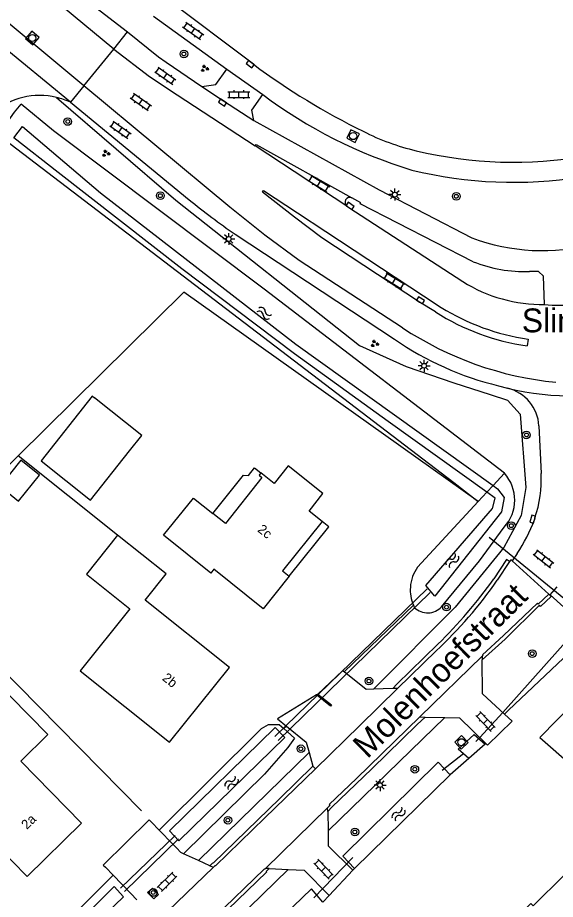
# Model space of a CAD drawing. Extents: x 136000 to 141000, y 400494 to 402006.
# Drawn here: x 137395.2 to 137451.6, y 401737.2 to 401829.6 of the extents above; entities that cross this region are included whole.
import ezdxf

# ---------------------------------------------------------------- set-up
doc = ezdxf.new("R2010")
doc.units = 0
for name, color, linetype in [('gg-afsc-erfafscheiding', 7, 'Continuous'), ('gg-afsc-hekwerk', 7, 'Continuous'), ('gg-anno-huisnummerreeks BGT', 7, 'Continuous'), ('gg-anno-openbare ruimte label', 7, 'Continuous'), ('gg-bbg-bijgebouw', 7, 'Continuous'), ('gg-bbg-gedigitaliseerde bijgebouw', 7, 'Continuous'), ('gg-bbg-hoofdgebouw', 7, 'Continuous'), ('gg-bbg-onder overbouw', 7, 'Continuous'), ('gg-bbg-pand overbouw', 7, 'Continuous'), ('gg-knt-bronhoudergrens', 7, 'Continuous'), ('gg-knt-onverhard', 7, 'Continuous'), ('gg-knt-verharding', 7, 'Continuous'), ('gg-knt-verharding nz', 7, 'Continuous'), ('gg-kntw-bovenkant insteek waterloop', 7, 'Continuous'), ('gg-kntw-waterlijn', 7, 'Continuous'), ('gg-kwrk-duiker nz buis', 7, 'Continuous'), ('gt-grn-groengrens', 7, 'Continuous'), ('gt-grn-groengrens NZ', 7, 'Continuous'), ('gt-grn-vlakafsluiter', 7, 'Continuous'), ('gt-symb-boom', 7, 'Continuous'), ('gt-symb-groenvak', 7, 'Continuous'), ('gt-symb-klinker verharding', 7, 'Continuous'), ('gt-symb-kolk', 7, 'Continuous'), ('gt-symb-lichtmast', 7, 'Continuous'), ('gt-symb-rioolschacht', 7, 'Continuous'), ('gt-symb-watersymbool', 7, 'Continuous'), ('gx-grn-maaiveld', 7, 'Continuous')]:
    doc.layers.add(name, color=color, linetype=linetype)

# ---------------------------------------------------------------- blocks, each defined once
blk = doc.blocks.new('gt0-BOOM')
at = {"layer": 'gt-symb-boom'}
for radius in [0.4, 0.2]:
    blk.add_circle((0, 0), radius, dxfattribs=at)
blk = doc.blocks.new('gt0-KOLK')
at = {"layer": 'gt-symb-kolk'}
blk.add_lwpolyline([(0, 0), (0.375, 0), (0.375, 0.4), (-0.375, 0.4), (-0.375, 0), (0, 0)], dxfattribs=at)
blk = doc.blocks.new('gt0-KL1')
at = {"layer": 'gt-symb-klinker verharding'}
for p, q in [((-1.15, 0.3), (1.15, 0.3)), ((-1, -0.3), (-1, 0.3)), ((-0.5, 0.3), (-0.5, 0.45)), ((0, -0.3), (0, 0.3)), ((0.5, 0.3), (0.5, 0.45)), ((1, -0.3), (1, 0.3)), ((-1.15, -0.3), (1.15, -0.3)), ((-0.5, -0.45), (-0.5, -0.3)), ((0.5, -0.45), (0.5, -0.3))]:
    blk.add_line(p, q, dxfattribs=at)
blk = doc.blocks.new('gt0-WA')
at = {"layer": 'gt-symb-watersymbool'}
for centre, start, end in [((-0.323, 0.022), 28.07249, 151.92751), ((0.427, 0.422), 208.07248, 331.92751), ((-0.323, -0.428), 28.07249, 151.92751), ((0.427, -0.028), 208.07248, 331.92751)]:
    blk.add_arc(centre, 0.425, start, end, dxfattribs=at)
blk = doc.blocks.new('gt0-LMAST')
at = {"layer": 'gt-symb-lichtmast'}
for p, q in [((-0.182, 0.173), (-0.447, 0.438)), ((-0.005, 0.246), (-0.005, 0.621)), ((0.172, 0.173), (0.437, 0.438)), ((-0.255, -0.004), (-0.63, -0.004)), ((-0.182, -0.181), (-0.447, -0.446)), ((-0.005, -0.254), (-0.005, -0.629)), ((0.437, -0.446), (0.172, -0.181)), ((0.245, -0.004), (0.62, -0.004))]:
    blk.add_line(p, q, dxfattribs=at)
blk.add_circle((-0.005, -0.004), 0.25, dxfattribs=at)
blk = doc.blocks.new('gt0-RS')
at = {"layer": 'gt-symb-rioolschacht'}
blk.add_lwpolyline([(-0.5, -0.5), (0.5, -0.5), (0.5, 0.5), (-0.5, 0.5)], close=True, dxfattribs=at)
blk.add_circle((0, 0), 0.375, dxfattribs=at)
blk = doc.blocks.new('gt0-GRVAK')
at = {"layer": 'gt-symb-groenvak'}
for p, q in [((-0.11, 0.189), (-0.228, 0.24)), ((-0.182, 0.153), (0.088, 0.153)), ((-0.091, 0.211), (-0.156, 0.322)), ((-0.047, 0.214), (-0.047, 0.393)), ((-0.004, 0.211), (0.061, 0.322)), ((0.015, 0.189), (0.133, 0.24)), ((0.262, -0.052), (0.197, 0.059)), ((0.305, -0.049), (0.305, 0.13)), ((0.349, -0.052), (0.414, 0.059)), ((-0.245, -0.228), (-0.363, -0.177)), ((-0.318, -0.264), (-0.047, -0.264)), ((-0.226, -0.206), (-0.291, -0.095)), ((-0.183, -0.203), (-0.183, -0.024)), ((-0.139, -0.206), (-0.074, -0.095)), ((-0.12, -0.228), (-0.002, -0.177)), ((0.243, -0.074), (0.125, -0.023)), ((0.17, -0.11), (0.441, -0.11)), ((0.368, -0.074), (0.486, -0.023))]:
    blk.add_line(p, q, dxfattribs=at)

msp = doc.modelspace()

# ---------------------------------------------------------------- linework, layer by layer
at = {"layer": 'gg-afsc-erfafscheiding'}
for p, q in [((137408.208, 401746.48), (137383.216, 401771.789)), ((137442.539, 401751.947), (137440.562, 401750.241)), ((137430.533, 401740.432), (137430.365, 401740.253)), ((137427.87, 401737.592), (137427.221, 401736.9))]:
    msp.add_line(p, q, dxfattribs=at)
at = {"layer": 'gg-afsc-hekwerk'}
for p in [(137383.216, 401771.789), (137405.682, 401775.351)]:
    msp.add_line(p, (137395.278, 401783.691), dxfattribs=at)
msp.add_lwpolyline([(137443.489, 401778.886), (137412.641, 401800.824), (137395.278, 401783.691)], dxfattribs=at)
at = {"layer": 'gg-bbg-bijgebouw'}
msp.add_lwpolyline([(137403.282, 401789.744), (137403.27, 401789.729), (137403.028, 401789.919), (137397.664, 401783.171), (137402.842, 401779.034), (137406.941, 401784.2), (137406.954, 401784.19), (137408.242, 401785.804), (137403.282, 401789.744)], dxfattribs=at)
at = {"layer": 'gg-bbg-gedigitaliseerde bijgebouw'}
msp.add_lwpolyline([(137395.543, 401783.222), (137393.354, 401780.491), (137395.305, 401778.928), (137397.494, 401781.659), (137395.543, 401783.222)], dxfattribs=at)
at = {"layer": 'gg-bbg-hoofdgebouw'}
for points in [[(137427.148, 401776.786), (137425.766, 401777.886), (137427.226, 401779.721), (137423.586, 401782.616), (137422.126, 401780.781), (137420.72, 401781.899)], [(137423.689, 401771.062), (137420.971, 401767.653), (137415.772, 401771.785), (137415.461, 401771.392), (137410.514, 401775.362), (137413.646, 401779.248), (137415.68, 401777.629)], [(137405.682, 401775.351), (137402.423, 401771.279), (137406.971, 401767.639), (137401.778, 401761.151), (137411.147, 401753.652), (137417.411, 401761.491), (137408.575, 401768.552), (137410.771, 401771.293), (137405.682, 401775.351)], [(137392.482, 401760.45), (137386.762, 401754.827), (137390.959, 401750.557), (137388.131, 401747.777), (137388.812, 401747.084), (137388.102, 401746.385), (137392.313, 401742.101), (137393.024, 401742.799), (137396.197, 401739.571), (137401.903, 401745.168), (137395.534, 401751.66), (137398.378, 401754.458), (137392.482, 401760.45)], [(137447.374, 401723.441), (137453.006, 401728.984), (137453.679, 401728.3), (137455.56, 401730.151), (137454.753, 401730.971), (137461.251, 401737.367), (137455.781, 401742.924), (137449.265, 401736.523), (137449.031, 401736.761), (137441.188, 401729.047), (137447.042, 401723.114)]]:
    msp.add_lwpolyline(points, dxfattribs=at)
at = {"layer": 'gg-bbg-onder overbouw'}
for points in [[(137420.72, 401781.899), (137420.521, 401781.649), (137420.834, 401781.4), (137416.997, 401776.58), (137415.68, 401777.629)], [(137427.148, 401776.786), (137422.994, 401771.611), (137423.689, 401771.062)]]:
    msp.add_lwpolyline(points, dxfattribs=at)
at = {"layer": 'gg-bbg-pand overbouw'}
for points in [[(137415.68, 401777.629), (137418.881, 401781.65), (137419.41, 401781.62), (137420.051, 401782.426), (137420.72, 401781.899)], [(137423.689, 401771.062), (137427.838, 401776.224), (137427.148, 401776.786)]]:
    msp.add_lwpolyline(points, dxfattribs=at)
at = {"layer": 'gg-knt-bronhoudergrens'}
msp.add_lwpolyline([(137458.967, 401763.301), (137449.987, 401754.136), (137480.223, 401727.65), (137466.729, 401714.685), (137468.914, 401712.411), (137466.761, 401710.39)], dxfattribs=at)
at = {"layer": 'gg-knt-onverhard'}
for centre, radius, start, end in [((137397.524, 401813.8), 7.659, 76.73347, 130.05307), ((137397.52, 401813.785), 7.674, 65.16001, 76.7284)]:
    msp.add_arc(centre, radius, start, end, dxfattribs=at)
at = {"layer": 'gg-knt-verharding'}
for p, q in [((137400.035, 401833.287), (137406.723, 401828.124)), ((137419.941, 401824.726), (137410.833, 401831.639)), ((137409.45, 401829.761), (137417.132, 401824.213)), ((137400.744, 401820.749), (137391.204, 401828.592)), ((137405.311, 401826.323), (137406.723, 401828.124)), ((137402.156, 401822.472), (137405.311, 401826.323)), ((137402.156, 401822.472), (137400.744, 401820.749)), ((137400.744, 401820.749), (137413.201, 401810.524)), ((137429.746, 401809.862), (137420.111, 401816.169)), ((137418.008, 401806.912), (137434.734, 401795.919)), ((137448.745, 401795.923), (137448.633, 401795.212)), ((137445.651, 401791.032), (137446.599, 401790.772)), ((137449.882, 401786.817), (137450.106, 401781.831)), ((137449.462, 401777.175), (137449.409, 401776.981)), ((137446.809, 401772.59), (137445.507, 401770.63)), ((137447.594, 401773.457), (137447.055, 401772.669)), ((137450.904, 401769.184), (137447.055, 401772.669)), ((137451.045, 401769.101), (137451.776, 401769.932)), ((137450.904, 401769.184), (137451.018, 401769.071)), ((137451.045, 401769.101), (137451.018, 401769.071)), ((137439.276, 401763.936), (137434.967, 401759.751)), ((137439.112, 401763.249), (137435.037, 401759.276)), ((137443.934, 401762.665), (137437.372, 401756.309)), ((137443.934, 401762.665), (137443.938, 401762.295)), ((137429.435, 401761.046), (137429.295, 401761.157)), ((137434.967, 401759.751), (137434.544, 401759.274)), ((137434.544, 401759.274), (137432.519, 401759.213)), ((137435.037, 401759.276), (137434.544, 401759.274)), ((137422.464, 401756.124), (137423.406, 401755.349)), ((137437.372, 401756.309), (137437.962, 401756.295)), ((137437.962, 401756.295), (137439.999, 401756.248)), ((137447.078, 401755.86), (137446.275, 401756.607)), ((137447.078, 401755.86), (137444.499, 401753.345)), ((137444.309, 401753.53), (137444.499, 401753.345)), ((137425.775, 401752.565), (137426.169, 401751.139)), ((137426.45, 401750.876), (137426.169, 401751.139)), ((137427.695, 401746.773), (137421.219, 401740.436)), ((137427.743, 401746.4), (137427.695, 401746.773)), ((137427.743, 401746.4), (137427.767, 401744.358)), ((137410.052, 401744.453), (137409.246, 401745.281)), ((137411.472, 401742.985), (137410.052, 401744.453)), ((137411.872, 401742.574), (137411.472, 401742.985)), ((137412.325, 401742.11), (137411.872, 401742.574)), ((137412.616, 401741.974), (137412.325, 401742.11)), ((137414.183, 401741.242), (137412.616, 401741.974)), ((137415.348, 401740.697), (137414.183, 401741.242)), ((137404.413, 401740.549), (137405.224, 401739.713)), ((137415.74, 401740.572), (137409.109, 401734.185)), ((137415.348, 401740.697), (137415.74, 401740.572)), ((137421.595, 401740.412), (137421.219, 401740.436)), ((137421.595, 401740.412), (137423.591, 401740.33)), ((137405.224, 401739.713), (137407.077, 401737.805)), ((137407.721, 401737.145), (137407.077, 401737.805))]:
    msp.add_line(p, q, dxfattribs=at)
for points in [[(137406.723, 401828.124), (137409.987, 401825.519), (137410.799, 401824.936), (137414.541, 401822.406)], [(137414.541, 401822.406), (137416.005, 401822.609), (137417.132, 401824.213)], [(137419.983, 401818.848), (137419.757, 401819.918), (137420.905, 401821.556)], [(137419.983, 401818.848), (137433.128, 401811.553), (137442.856, 401806.52)], [(137420.111, 401816.169), (137420.215, 401816.32), (137430.258, 401810.725)], [(137439.039, 401798.76), (137437.341, 401799.805), (137427.117, 401806.54), (137424.256, 401808.689), (137420.901, 401811.328), (137420.991, 401811.485), (137424.567, 401809.161), (137427.528, 401807.185), (137437.765, 401800.44), (137439.612, 401799.246)], [(137442.977, 401804.03), (137431.137, 401810.114), (137431.183, 401810.203), (137430.258, 401810.725)], [(137429.746, 401809.862), (137429.948, 401809.713), (137441.887, 401801.949)], [(137450.476, 401799.536), (137450.355, 401802.512), (137449.836, 401803.014), (137448.881, 401802.996)], [(137446.809, 401772.59), (137446.479, 401772.806), (137445.147, 401770.784)], [(137447.055, 401772.669), (137446.934, 401772.778), (137446.809, 401772.59)], [(137450.904, 401769.184), (137449.814, 401768.144), (137449.714, 401768.227), (137446.159, 401764.849), (137443.945, 401762.812), (137444.005, 401762.734), (137443.934, 401762.665)], [(137451.018, 401769.071), (137451.173, 401768.918), (137450.026, 401767.899), (137449.933, 401768.012), (137446.351, 401764.473), (137443.938, 401762.295)], [(137453.801, 401769.267), (137452.497, 401767.823), (137451.045, 401769.101)], [(137446.275, 401756.607), (137443.974, 401758.747), (137443.938, 401762.295)], [(137432.519, 401759.213), (137431.77, 401759.19), (137429.435, 401761.046)], [(137435.037, 401759.276), (137431.089, 401755.395), (137426.45, 401750.876)], [(137426.707, 401758.711), (137428.11, 401757.588), (137428.012, 401757.449), (137426.567, 401758.632)], [(137437.372, 401756.309), (137430.761, 401749.863), (137427.888, 401747.138), (137427.97, 401747.042), (137427.695, 401746.773)], [(137437.962, 401756.295), (137437.095, 401755.522), (137432.363, 401750.861), (137428.17, 401746.841), (137427.743, 401746.4)], [(137439.999, 401756.248), (137441.544, 401756.212), (137444.309, 401753.53)], [(137423.406, 401755.349), (137425.477, 401753.647), (137425.775, 401752.565)], [(137426.169, 401751.139), (137422.709, 401747.76), (137415.721, 401740.996), (137415.666, 401741.024), (137415.348, 401740.697)], [(137426.45, 401750.876), (137421.141, 401745.717), (137415.946, 401740.699), (137415.88, 401740.707), (137415.74, 401740.572)], [(137409.246, 401745.281), (137409.008, 401745.525), (137404.19, 401740.778), (137404.413, 401740.549)], [(137427.767, 401744.358), (137427.785, 401742.806), (137430.365, 401740.253)], [(137421.219, 401740.436), (137421.136, 401740.355), (137421.059, 401740.345), (137415.867, 401735.307), (137410.635, 401730.283), (137410.69, 401730.213), (137409.852, 401729.389)], [(137421.595, 401740.412), (137421.287, 401740.115), (137421.311, 401740.042), (137415.263, 401734.193), (137411.329, 401730.429), (137411.311, 401730.368), (137410.9, 401730.013), (137410.938, 401729.939), (137410.101, 401729.098)], [(137423.591, 401740.33), (137425.259, 401740.262), (137427.87, 401737.592)], [(137408.839, 401737.894), (137409.344, 401738.361), (137409.995, 401737.691), (137409.489, 401737.224), (137408.839, 401737.894)]]:
    msp.add_lwpolyline(points, dxfattribs=at)
for centre, radius, start, end in [((137463.604, 401883.347), 73.095, 233.31967, 243.90618), ((137451.202, 401861.985), 50.521, 233.15227, 253.14796), ((137442.336, 401838.783), 23.724, 242.69657, 256.9889), ((137447.192, 401858.121), 43.661, 256.49445, 280.00781), ((137447.15, 401857.066), 44.707, 256.29254, 279.15364), ((137465.955, 401875.727), 83.871, 231.02442, 235.13288), ((137430.042, 401810.27), 0.504, 64.64544, 233.995), ((137450.284, 401826.641), 21.449, 249.73883, 284.39258), ((137448.437, 401817.836), 14.846, 248.42031, 271.71214), ((137450.29, 401815.367), 15.832, 237.94286, 270.6727), ((137452.309, 401824.057), 24.589, 265.72507, 280.17095), ((137451.952, 401818.932), 23.952, 237.37522, 262.03454), ((137452.169, 401819.547), 23.871, 238.26057, 261.75206), ((137452.986, 401822.055), 31.878, 235.07125, 256.69736), ((137445.55, 401786.561), 4.339, 3.37815, 76.0132), ((137437.29, 401781.231), 12.83, 341.57025, 2.67982), ((137434.812, 401782.27), 15.525, 325.41532, 340.08414), ((137404.047, 401800.08), 50.473, 314.26589, 324.51912), ((137406.82, 401797.688), 47.21, 313.15711, 325.03067)]:
    msp.add_arc(centre, radius, start, end, dxfattribs=at)
at = {"layer": 'gg-knt-verharding nz'}
msp.add_line((137417.132, 401824.213), (137420.905, 401821.556), dxfattribs=at)
for points in [[(137405.311, 401826.323), (137393.513, 401836.082), (137372.85, 401853.026), (137368.559, 401857.45), (137364.23, 401861.478)], [(137402.156, 401822.472), (137390.812, 401831.915), (137378.76, 401841.761), (137366.082, 401851.329), (137361.803, 401853.845)], [(137405.311, 401826.323), (137409.035, 401823.432), (137410.04, 401822.794), (137411.023, 401822.123), (137420.111, 401816.169)], [(137435.584, 401797.098), (137424.746, 401804.152), (137421.128, 401806.807), (137417.468, 401809.732), (137402.156, 401822.472)], [(137414.541, 401822.406), (137416.801, 401820.894), (137419.983, 401818.848)]]:
    msp.add_lwpolyline(points, dxfattribs=at)
for centre, radius, start, end in [((137455.211, 401826.851), 35.643, 236.58781, 264.27536), ((137453.447, 401819.169), 29.211, 256.44227, 285.20062)]:
    msp.add_arc(centre, radius, start, end, dxfattribs=at)
at = {"layer": 'gg-kntw-bovenkant insteek waterloop'}
for p, q in [((137398.974, 401817.74), (137395.562, 401820.548)), ((137393.173, 401817.333), (137440.946, 401780.875)), ((137440.946, 401780.875), (137443.489, 401778.886)), ((137443.489, 401778.886), (137437.16, 401771.997)), ((137436.707, 401768.028), (137436.832, 401767.762)), ((137444.234, 401753.458), (137442.539, 401751.947)), ((137412.616, 401741.974), (137421.096, 401750.324)), ((137430.533, 401740.432), (137440.562, 401750.241)), ((137392.937, 401727.506), (137405.224, 401739.713))]:
    msp.add_line(p, q, dxfattribs=at)
for points in [[(137393.173, 401817.333), (137394.862, 401819.72), (137395.562, 401820.548)], [(137446.263, 401781.854), (137421.055, 401801.137), (137398.974, 401817.74)], [(137439.668, 401767.853), (137443.642, 401772.673), (137446.235, 401776.192)], [(137410.052, 401744.453), (137420.785, 401755.109), (137421.505, 401755.522), (137422.647, 401755.506), (137423.127, 401755.079)], [(137423.127, 401755.079), (137424.232, 401754.097), (137423.537, 401753.112), (137421.096, 401750.324)], [(137442.539, 401751.947), (137441.42, 401752.914), (137443.079, 401754.483), (137444.234, 401753.458)], [(137430.533, 401740.432), (137429.306, 401741.719), (137439.311, 401751.569), (137440.562, 401750.241)], [(137427.221, 401736.9), (137426.03, 401738.29), (137412.534, 401725.298), (137413.788, 401723.676)]]:
    msp.add_lwpolyline(points, dxfattribs=at)
for centre, radius, start, end in [((137443.129, 401779.038), 4.213, 317.49476, 41.93856), ((137440.418, 401769.615), 4.036, 143.8244, 175.5798), ((137440.409, 401769.613), 4.027, 175.54534, 203.18344), ((137438.205, 401769.212), 1.997, 226.55864, 317.11705)]:
    msp.add_arc(centre, radius, start, end, dxfattribs=at)
at = {"layer": 'gg-kntw-waterlijn'}
for points in [[(137444.405, 401779.866), (137434.073, 401787.294), (137424.236, 401794.366), (137412.411, 401803.276), (137399.464, 401813.386), (137394.822, 401817.01), (137395.714, 401818.189)], [(137395.714, 401818.189), (137403.913, 401811.253), (137424.392, 401795.39), (137445.072, 401780.579)], [(137445.08, 401780.573), (137445.55, 401780.237), (137446.245, 401779.316), (137445.968, 401777.816), (137438.975, 401768.978), (137438.014, 401770.083), (137445.007, 401778.144), (137445.293, 401779.228), (137444.413, 401779.86)], [(137411.147, 401744.383), (137422.229, 401755.185), (137423.229, 401754.159), (137412.11, 401743.32), (137411.147, 401744.383)], [(137405.332, 401738.518), (137394.107, 401727.326), (137394.914, 401726.517), (137406.314, 401737.433), (137405.332, 401738.518)]]:
    msp.add_lwpolyline(points, dxfattribs=at)
at = {"layer": 'gg-kwrk-duiker nz buis'}
for p, q in [((137438.157, 401769.722), (137422.196, 401754.245)), ((137438.48, 401769.339), (137422.523, 401753.831)), ((137442.01, 401752.467), (137439.735, 401750.689)), ((137411.725, 401743.886), (137405.987, 401738.366)), ((137412.086, 401743.543), (137406.426, 401738.004)), ((137430.354, 401741.58), (137426.276, 401737.344))]:
    msp.add_line(p, q, dxfattribs=at)
msp.add_lwpolyline([(137444.646, 401775.166), (137454.968, 401766.725), (137446.101, 401756.769), (137443.667, 401754.153), (137443.276, 401753.75)], dxfattribs=at)
at = {"layer": 'gt-grn-groengrens'}
for p, q in [((137464.895, 401774.264), (137446.703, 401757.013)), ((137429.435, 401761.046), (137436.707, 401768.028)), ((137446.703, 401757.013), (137446.275, 401756.607)), ((137423.406, 401755.349), (137423.127, 401755.079)), ((137425.775, 401752.565), (137414.183, 401741.242)), ((137410.563, 401727.705), (137423.591, 401740.33))]:
    msp.add_line(p, q, dxfattribs=at)
msp.add_lwpolyline([(137439.999, 401756.248), (137437.683, 401753.966), (137427.767, 401744.358)], dxfattribs=at)
at = {"layer": 'gt-grn-groengrens NZ'}
msp.add_line((137432.664, 401759.358), (137432.519, 401759.213), dxfattribs=at)
msp.add_lwpolyline([(137399.282, 401821.254), (137411.79, 401810.489), (137431.07, 401795.236), (137435.952, 401793.039), (137440.955, 401791.331), (137444.764, 401790.119), (137446.575, 401789.503), (137447.91, 401788.036), (137448.521, 401780.348), (137448.032, 401777.419), (137446.196, 401774.07), (137441.086, 401767.8), (137432.664, 401759.358)], dxfattribs=at)
at = {"layer": 'gt-grn-vlakafsluiter'}
for p, q in [((137429.295, 401761.157), (137426.707, 401758.711)), ((137426.567, 401758.632), (137422.464, 401756.124)), ((137426.707, 401758.711), (137426.567, 401758.632)), ((137444.309, 401753.53), (137444.234, 401753.458)), ((137430.365, 401740.253), (137427.87, 401737.592))]:
    msp.add_line(p, q, dxfattribs=at)
at = {"layer": 'gx-grn-maaiveld'}
for p, q in [((137445.072, 401780.579), (137446.263, 401781.854)), ((137445.08, 401780.573), (137444.413, 401779.86)), ((137445.072, 401780.579), (137445.08, 401780.573)), ((137444.405, 401779.866), (137443.489, 401778.886)), ((137444.413, 401779.86), (137444.405, 401779.866))]:
    msp.add_line(p, q, dxfattribs=at)

# ---------------------------------------------------------------- block references
at = {"layer": 'gt-symb-boom'}
for p in [(137412.64, 401825.807), (137400.464, 401818.727), (137410.171, 401810.954), (137441.214, 401810.887), (137448.568, 401785.868), (137446.977, 401776.359), (137440.186, 401767.822), (137449.174, 401762.943), (137432.052, 401760.069), (137424.912, 401752.971), (137436.865, 401750.826), (137417.256, 401745.481), (137430.576, 401744.247), (137409.426, 401737.905)]:
    msp.add_blockref('gt0-BOOM', p, dxfattribs=at)
at = {"layer": 'gt-symb-groenvak'}
for p in [(137414.814, 401824.288), (137404.449, 401815.378), (137432.64, 401795.434)]:
    msp.add_blockref('gt0-GRVAK', p, dxfattribs=at)
at = {"layer": 'gt-symb-klinker verharding'}
for p, rotation in [((137413.615, 401828.229), -35.184539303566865), ((137410.702, 401823.517), -35.184539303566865), ((137408.132, 401820.775), -35.184539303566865), ((137405.991, 401817.863), -35.184539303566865), ((137426.808, 401812.209), -31.543673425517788), ((137434.69, 401802.014), -31.750196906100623), ((137450.367, 401772.887), -38.050968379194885), ((137444.276, 401755.831), 133.9053094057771), ((137427.287, 401740.349), 133.9465895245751), ((137410.881, 401739.017), 45)]:
    msp.add_blockref('gt0-KL1', p, dxfattribs=dict(at, rotation=rotation))
msp.add_blockref('gt0-KL1', (137418.413, 401821.547), dxfattribs=at)
at = {"layer": 'gt-symb-kolk'}
for p, rotation in [((137419.723, 401824.889), 143.14139979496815), ((137416.801, 401820.894), 146.22712222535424), ((137429.948, 401809.713), -36.41957245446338), ((137437.341, 401799.805), -31.59904304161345), ((137449.409, 401776.981), 74.72081695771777)]:
    msp.add_blockref('gt0-KOLK', p, dxfattribs=dict(at, rotation=rotation))
at = {"layer": 'gt-symb-lichtmast'}
for p in [(137434.768, 401811.067), (137417.356, 401806.416), (137437.842, 401793.126), (137433.22, 401749.167)]:
    msp.add_blockref('gt0-LMAST', p, dxfattribs=at)
at = {"layer": 'gt-symb-rioolschacht'}
for p, rotation in [((137396.744, 401827.481), 140.27513746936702), ((137430.394, 401817.2), -26.355732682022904), ((137441.755, 401753.654), 43.37961800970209)]:
    msp.add_blockref('gt0-RS', p, dxfattribs=dict(at, rotation=rotation))
at = {"layer": 'gt-symb-watersymbool'}
for p, rotation in [((137421.112, 401798.597), 152.99934529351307), ((137440.766, 401772.663), 51.742983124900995), ((137417.688, 401749.437), -135.44539991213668), ((137435.123, 401746.092), 48.00000872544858)]:
    msp.add_blockref('gt0-WA', p, dxfattribs=dict(at, rotation=rotation))

# ---------------------------------------------------------------- texts
at = {"layer": 'gg-anno-huisnummerreeks BGT'}
for s, rotation, p in [('2c', 321.3, (137420.289, 401775.81)), ('2b', 321.4, (137410.297, 401760.24)), ('2a', 44.4, (137396.177, 401744.455))]:
    msp.add_text(s, height=1, rotation=rotation, dxfattribs=at).set_placement(p)
at = {"layer": 'gg-anno-openbare ruimte label'}
msp.add_text('Slimstraat', height=2.5, dxfattribs=at).set_placement((137448.082, 401796.628))
msp.add_text('Molenhoefstraat', height=2.5, rotation=44.9, dxfattribs=at).set_placement((137431.886, 401751.855))

doc.saveas('drawing.dxf')
